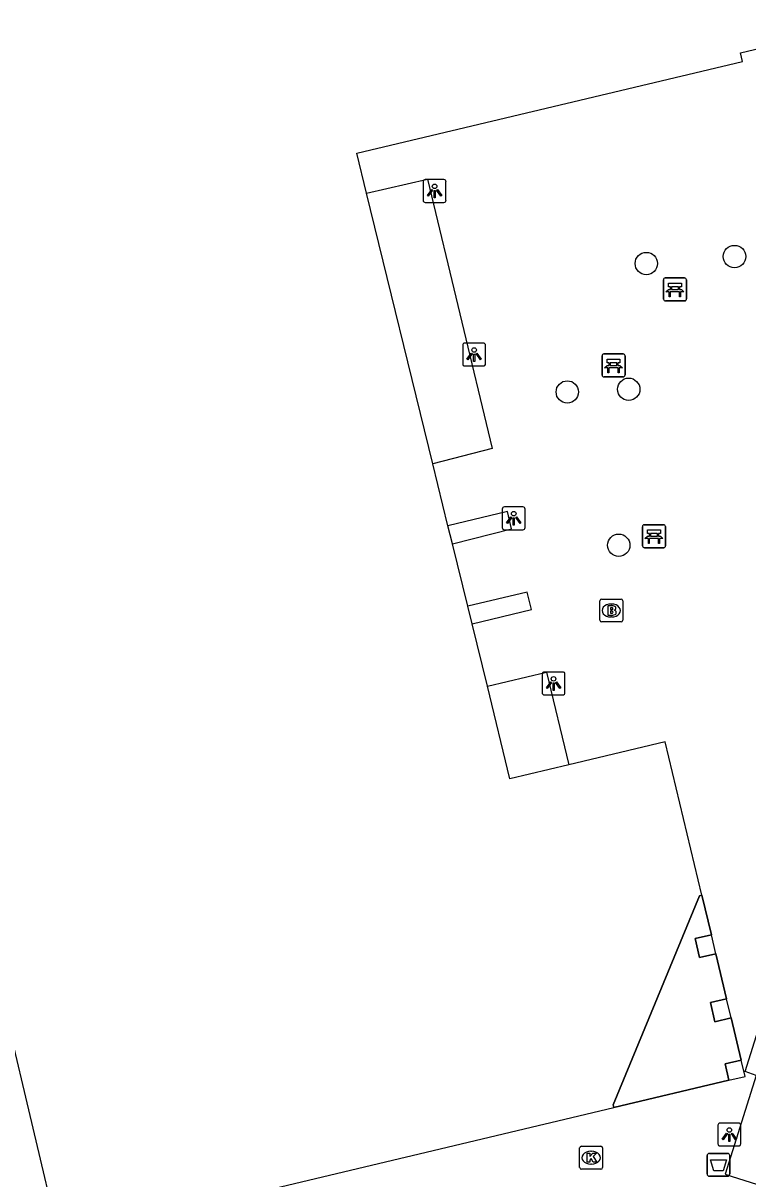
# Model space of a CAD drawing. Extents: x 160676 to 161153, y 383244 to 383713.
# Drawn here: x 161023.8 to 161055.4, y 383436.8 to 383487.2 of the extents above; entities that cross this region are included whole.
import ezdxf

# ---------------------------------------------------------------- set-up
doc = ezdxf.new("R2010")
doc.units = 0
for name, color, linetype in [('IMGEO_Afvalbak', 7, 'Continuous'), ('IMGEO_Bank', 7, 'Continuous'), ('IMGEO_Boom', 7, 'Continuous'), ('IMGEO_Brandkraan', 7, 'Continuous'), ('IMGEO_Kolk', 7, 'Continuous'), ('IMGEO_Lichtpunt', 7, 'Continuous'), ('IMGEO_Pand', 7, 'Continuous'), ('IMGEO_Pand_overbouw', 7, 'Continuous'), ('IMGEO_Voetpad_open', 7, 'Continuous')]:
    doc.layers.add(name, color=color, linetype=linetype)

msp = doc.modelspace()

# ---------------------------------------------------------------- linework, layer by layer
at = {"layer": 'IMGEO_Afvalbak'}
for p, q in [((161053.609, 383436.998), (161053.609, 383437.798)), ((161053.609, 383437.798), (161053.609, 383436.998)), ((161053.709, 383437.898), (161054.499, 383437.898)), ((161054.499, 383437.898), (161053.709, 383437.898)), ((161054.599, 383437.798), (161054.599, 383436.998)), ((161054.599, 383436.998), (161054.599, 383437.798)), ((161054.499, 383436.898), (161053.709, 383436.898)), ((161053.709, 383436.898), (161054.499, 383436.898))]:
    msp.add_line(p, q, dxfattribs=at)
msp.add_lwpolyline([(161053.752, 383437.612), (161054.456, 383437.612), (161054.307, 383437.142), (161053.901, 383437.142), (161053.752, 383437.612)], dxfattribs=at)
for centre, start, end in [((161053.709, 383437.798), 90, 180), ((161053.709, 383437.798), 90, 180), ((161054.499, 383437.798), 0, 90), ((161054.499, 383437.798), 360, 90), ((161053.709, 383436.998), 180, 270), ((161053.709, 383436.998), 180, 270), ((161054.499, 383436.998), 270, 0), ((161054.499, 383436.998), 270, 0)]:
    msp.add_arc(centre, 0.1, start, end, dxfattribs=at)
at = {"layer": 'IMGEO_Bank'}
for p, q in [((161051.707, 383475.158), (161051.707, 383475.999)), ((161051.707, 383475.999), (161051.707, 383475.158)), ((161051.782, 383476.083), (161052.623, 383476.083)), ((161052.623, 383476.083), (161051.782, 383476.083)), ((161052.707, 383476.008), (161052.707, 383475.167)), ((161052.707, 383475.167), (161052.707, 383476.008)), ((161052.404, 383475.481), (161052.011, 383475.481)), ((161052.016, 383475.589), (161052.016, 383475.695)), ((161052.06, 383475.695), (161052.06, 383475.589)), ((161052.348, 383475.701), (161052.066, 383475.701)), ((161052.066, 383475.583), (161052.348, 383475.583)), ((161052.354, 383475.589), (161052.354, 383475.695)), ((161052.398, 383475.695), (161052.398, 383475.589)), ((161052.632, 383475.083), (161051.791, 383475.083)), ((161051.791, 383475.083), (161052.632, 383475.083)), ((161049.029, 383471.843), (161049.029, 383472.684)), ((161049.029, 383472.684), (161049.029, 383471.843)), ((161049.104, 383472.768), (161049.945, 383472.768)), ((161049.945, 383472.768), (161049.104, 383472.768)), ((161050.029, 383472.693), (161050.029, 383471.852)), ((161050.029, 383471.852), (161050.029, 383472.693)), ((161049.726, 383472.166), (161049.333, 383472.166)), ((161049.338, 383472.274), (161049.338, 383472.38)), ((161049.382, 383472.38), (161049.382, 383472.274)), ((161049.67, 383472.386), (161049.388, 383472.386)), ((161049.388, 383472.268), (161049.67, 383472.268)), ((161049.676, 383472.274), (161049.676, 383472.38)), ((161049.72, 383472.38), (161049.72, 383472.274)), ((161049.954, 383471.768), (161049.113, 383471.768)), ((161049.113, 383471.768), (161049.954, 383471.768)), ((161050.792, 383464.393), (161050.792, 383465.234)), ((161050.792, 383465.234), (161050.792, 383464.393)), ((161050.867, 383465.318), (161051.708, 383465.318)), ((161051.708, 383465.318), (161050.867, 383465.318)), ((161051.101, 383464.824), (161051.101, 383464.93)), ((161051.145, 383464.93), (161051.145, 383464.824)), ((161051.433, 383464.936), (161051.151, 383464.936)), ((161051.439, 383464.824), (161051.439, 383464.93)), ((161051.483, 383464.93), (161051.483, 383464.824)), ((161051.792, 383465.243), (161051.792, 383464.402)), ((161051.792, 383464.402), (161051.792, 383465.243)), ((161051.489, 383464.716), (161051.096, 383464.716)), ((161051.151, 383464.818), (161051.433, 383464.818)), ((161051.717, 383464.318), (161050.876, 383464.318)), ((161050.876, 383464.318), (161051.717, 383464.318))]:
    msp.add_line(p, q, dxfattribs=at)
for points in [[(161051.954, 383475.481), (161051.812, 383475.481), (161051.924, 383475.583), (161052.01, 383475.583)], [(161052.01, 383475.701), (161051.924, 383475.701), (161051.924, 383475.862), (161052.487, 383475.862), (161052.487, 383475.701), (161052.404, 383475.701)], [(161052.404, 383475.583), (161052.487, 383475.583), (161052.599, 383475.481), (161052.46, 383475.481)], [(161052.004, 383475.474), (161052.004, 383475.267), (161051.961, 383475.267), (161051.961, 383475.474)], [(161052.454, 383475.474), (161052.454, 383475.267), (161052.41, 383475.267), (161052.41, 383475.474)], [(161049.332, 383472.386), (161049.246, 383472.386), (161049.246, 383472.547), (161049.809, 383472.547), (161049.809, 383472.386), (161049.726, 383472.386)], [(161049.276, 383472.166), (161049.134, 383472.166), (161049.246, 383472.268), (161049.332, 383472.268)], [(161049.326, 383472.159), (161049.326, 383471.952), (161049.283, 383471.952), (161049.283, 383472.159)], [(161049.726, 383472.268), (161049.809, 383472.268), (161049.921, 383472.166), (161049.782, 383472.166)], [(161049.776, 383472.159), (161049.776, 383471.952), (161049.732, 383471.952), (161049.732, 383472.159)], [(161051.095, 383464.936), (161051.009, 383464.936), (161051.009, 383465.097), (161051.572, 383465.097), (161051.572, 383464.936), (161051.489, 383464.936)], [(161051.039, 383464.716), (161050.897, 383464.716), (161051.009, 383464.818), (161051.095, 383464.818)], [(161051.089, 383464.709), (161051.089, 383464.502), (161051.046, 383464.502), (161051.046, 383464.709)], [(161051.489, 383464.818), (161051.572, 383464.818), (161051.684, 383464.716), (161051.545, 383464.716)], [(161051.539, 383464.709), (161051.539, 383464.502), (161051.495, 383464.502), (161051.495, 383464.709)]]:
    msp.add_lwpolyline(points, dxfattribs=at)
for centre, radius, start, end in [((161051.785, 383476.005), 0.0779, 92.4484, 184.2845), ((161051.785, 383476.005), 0.0779, 92.4484, 184.2845), ((161052.629, 383476.005), 0.0779, 2.4484, 94.2845), ((161052.629, 383476.005), 0.0779, 2.4484, 94.2845), ((161051.954, 383475.474), 0.00671, 2.8957, 87.1043), ((161052.011, 383475.474), 0.00671, 92.8957, 177.1043), ((161052.009, 383475.694), 0.00671, 2.8957, 87.1043), ((161052.009, 383475.59), 0.00671, 272.8957, 357.1043), ((161052.066, 383475.694), 0.00671, 92.8957, 177.1043), ((161052.066, 383475.59), 0.00671, 182.8957, 267.1043), ((161052.348, 383475.694), 0.00671, 2.8957, 87.1043), ((161052.348, 383475.59), 0.00671, 272.8957, 357.1043), ((161052.405, 383475.694), 0.00671, 92.8957, 177.1043), ((161052.405, 383475.59), 0.00671, 182.8957, 267.1043), ((161052.403, 383475.474), 0.00671, 2.8957, 87.1043), ((161052.46, 383475.474), 0.00671, 92.8957, 177.1043), ((161051.785, 383475.161), 0.0779, 182.4484, 274.2845), ((161051.785, 383475.161), 0.0779, 182.4484, 274.2845), ((161052.629, 383475.161), 0.0779, 272.4484, 4.2845), ((161052.629, 383475.161), 0.0779, 272.4484, 4.2845), ((161049.107, 383472.69), 0.0779, 92.4484, 184.2845), ((161049.107, 383472.69), 0.0779, 92.4484, 184.2845), ((161049.951, 383472.69), 0.0779, 2.4484, 94.2845), ((161049.951, 383472.69), 0.0779, 2.4484, 94.2845), ((161049.276, 383472.159), 0.00671, 2.8957, 87.1043), ((161049.333, 383472.159), 0.00671, 92.8957, 177.1043), ((161049.331, 383472.379), 0.00671, 2.8957, 87.1043), ((161049.331, 383472.275), 0.00671, 272.8957, 357.1043), ((161049.388, 383472.379), 0.00671, 92.8957, 177.1043), ((161049.388, 383472.275), 0.00671, 182.8957, 267.1043), ((161049.67, 383472.379), 0.00671, 2.8957, 87.1043), ((161049.67, 383472.275), 0.00671, 272.8957, 357.1043), ((161049.727, 383472.379), 0.00671, 92.8957, 177.1043), ((161049.727, 383472.275), 0.00671, 182.8957, 267.1043), ((161049.725, 383472.159), 0.00671, 2.8957, 87.1043), ((161049.782, 383472.159), 0.00671, 92.8957, 177.1043), ((161049.107, 383471.846), 0.0779, 182.4484, 274.2845), ((161049.107, 383471.846), 0.0779, 182.4484, 274.2845), ((161049.951, 383471.846), 0.0779, 272.4484, 4.2845), ((161049.951, 383471.846), 0.0779, 272.4484, 4.2845), ((161050.87, 383465.24), 0.0779, 92.4484, 184.2845), ((161050.87, 383465.24), 0.0779, 92.4484, 184.2845), ((161051.094, 383464.929), 0.00671, 2.8957, 87.1043), ((161051.151, 383464.929), 0.00671, 92.8957, 177.1043), ((161051.433, 383464.929), 0.00671, 2.8957, 87.1043), ((161051.49, 383464.929), 0.00671, 92.8957, 177.1043), ((161051.714, 383465.24), 0.0779, 2.4484, 94.2845), ((161051.714, 383465.24), 0.0779, 2.4484, 94.2845), ((161050.87, 383464.396), 0.0779, 182.4484, 274.2845), ((161050.87, 383464.396), 0.0779, 182.4484, 274.2845), ((161051.039, 383464.709), 0.00671, 2.8957, 87.1043), ((161051.096, 383464.709), 0.00671, 92.8957, 177.1043), ((161051.094, 383464.825), 0.00671, 272.8957, 357.1043), ((161051.151, 383464.825), 0.00671, 182.8957, 267.1043), ((161051.433, 383464.825), 0.00671, 272.8957, 357.1043), ((161051.49, 383464.825), 0.00671, 182.8957, 267.1043), ((161051.488, 383464.709), 0.00671, 2.8957, 87.1043), ((161051.545, 383464.709), 0.00671, 92.8957, 177.1043), ((161051.714, 383464.396), 0.0779, 272.4484, 4.2845), ((161051.714, 383464.396), 0.0779, 272.4484, 4.2845)]:
    msp.add_arc(centre, radius, start, end, dxfattribs=at)
at = {"layer": 'IMGEO_Boom'}
for centre in [(161054.802, 383477.017), (161050.958, 383476.712), (161047.513, 383471.11), (161050.189, 383471.227), (161049.754, 383464.423)]:
    msp.add_circle(centre, 0.489, dxfattribs=at)
at = {"layer": 'IMGEO_Brandkraan'}
for p, q in [((161048.93, 383461.152), (161048.93, 383462.004)), ((161049.005, 383462.078), (161049.857, 383462.078)), ((161049.931, 383462.004), (161049.931, 383461.152)), ((161049.418, 383461.858), (161049.443, 383461.858)), ((161049.857, 383461.078), (161049.005, 383461.078)), ((161049.441, 383461.298), (161049.416, 383461.298))]:
    msp.add_line(p, q, dxfattribs=at)
for points in [[(161048.93, 383461.152), (161048.93, 383462.004)], [(161049.005, 383462.078), (161049.857, 383462.078)], [(161049.931, 383462.004), (161049.931, 383461.152)], [(161049.278, 383461.778), (161049.278, 383461.378), (161049.491, 383461.378)], [(161049.509, 383461.778), (161049.278, 383461.778)], [(161049.457, 383461.697), (161049.403, 383461.697), (161049.403, 383461.621)], [(161049.403, 383461.621), (161049.456, 383461.621)], [(161049.465, 383461.545), (161049.403, 383461.545), (161049.403, 383461.464)], [(161049.403, 383461.464), (161049.465, 383461.464)], [(161049.857, 383461.078), (161049.005, 383461.078)]]:
    msp.add_lwpolyline(points, dxfattribs=at)
for centre, radius, start, end in [((161049.007, 383462.002), 0.0765, 91.552, 178.448), ((161049.007, 383462.002), 0.0765, 91.552, 178.448), ((161049.855, 383462.002), 0.0765, 1.552, 88.448), ((161049.855, 383462.002), 0.0765, 1.552, 88.448), ((161049.458, 383461.659), 0.0379, 267.8285, 90.9355), ((161049.466, 383461.504), 0.0404, 269.8759, 90.5077), ((161049.497, 383461.629), 0.251, 268.6676, 293.5347), ((161049.513, 383461.633), 0.145, 59.4692, 91.5367), ((161049.538, 383461.68), 0.0922, 285.5137, 58.1501), ((161049.543, 383461.488), 0.105, 301.3115, 78.989), ((161049.007, 383461.154), 0.0765, 181.552, 268.448), ((161049.007, 383461.154), 0.0765, 181.552, 268.448), ((161049.855, 383461.154), 0.0765, 271.552, 358.448), ((161049.855, 383461.154), 0.0765, 271.552, 358.448)]:
    msp.add_arc(centre, radius, start, end, dxfattribs=at)
for centre, major_axis, ratio, start_param, end_param in [((161049.417, 383461.578), (-0.387, 0.002), 0.722429, 4.712389, 7.853982), ((161049.442, 383461.578), (-0.39, 0.002), 0.717154, 1.570796, 4.712389)]:
    msp.add_ellipse(centre, major_axis=major_axis, ratio=ratio, start_param=start_param, end_param=end_param, dxfattribs=at)
at = {"layer": 'IMGEO_Kolk'}
for p, q in [((161048.126, 383438.207), (161048.978, 383438.207)), ((161048.051, 383437.281), (161048.051, 383438.133)), ((161048.539, 383437.987), (161048.564, 383437.987)), ((161049.052, 383438.133), (161049.052, 383437.281)), ((161048.978, 383437.207), (161048.126, 383437.207)), ((161048.562, 383437.427), (161048.537, 383437.427))]:
    msp.add_line(p, q, dxfattribs=at)
for points in [[(161048.126, 383438.207), (161048.978, 383438.207)], [(161048.051, 383437.281), (161048.051, 383438.133)], [(161048.372, 383437.907), (161048.495, 383437.907), (161048.495, 383437.756), (161048.625, 383437.907), (161048.789, 383437.907), (161048.643, 383437.756), (161048.796, 383437.507), (161048.644, 383437.507), (161048.559, 383437.671), (161048.495, 383437.604), (161048.495, 383437.507), (161048.372, 383437.507), (161048.372, 383437.907)], [(161049.052, 383438.133), (161049.052, 383437.281)], [(161048.978, 383437.207), (161048.126, 383437.207)]]:
    msp.add_lwpolyline(points, dxfattribs=at)
for centre, start, end in [((161048.128, 383438.131), 91.552, 178.448), ((161048.128, 383438.131), 91.552, 178.448), ((161048.976, 383438.131), 1.552, 88.448), ((161048.976, 383438.131), 1.552, 88.448), ((161048.128, 383437.283), 181.552, 268.448), ((161048.128, 383437.283), 181.552, 268.448), ((161048.976, 383437.283), 271.552, 358.448), ((161048.976, 383437.283), 271.552, 358.448)]:
    msp.add_arc(centre, 0.0765, start, end, dxfattribs=at)
for centre, major_axis, ratio, start_param, end_param in [((161048.538, 383437.707), (-0.387, 0.002), 0.722429, 4.712389, 7.853982), ((161048.563, 383437.707), (-0.39, 0.002), 0.717154, 1.570796, 4.712389)]:
    msp.add_ellipse(centre, major_axis=major_axis, ratio=ratio, start_param=start_param, end_param=end_param, dxfattribs=at)
at = {"layer": 'IMGEO_Lichtpunt'}
for p, q in [((161041.226, 383480.283), (161041.226, 383479.476)), ((161041.226, 383480.283), (161041.226, 383479.476)), ((161042.128, 383480.378), (161041.32, 383480.378)), ((161042.128, 383480.378), (161041.32, 383480.378)), ((161042.222, 383479.476), (161042.222, 383480.283)), ((161042.222, 383479.476), (161042.222, 383480.283)), ((161041.32, 383479.382), (161042.128, 383479.382)), ((161041.32, 383479.382), (161042.128, 383479.382)), ((161042.95, 383473.146), (161042.95, 383472.339)), ((161042.95, 383473.146), (161042.95, 383472.339)), ((161043.852, 383473.241), (161043.044, 383473.241)), ((161043.852, 383473.241), (161043.044, 383473.241)), ((161043.946, 383472.339), (161043.946, 383473.146)), ((161043.946, 383472.339), (161043.946, 383473.146)), ((161043.044, 383472.245), (161043.852, 383472.245)), ((161043.044, 383472.245), (161043.852, 383472.245)), ((161044.678, 383466.002), (161044.678, 383465.195)), ((161044.678, 383466.002), (161044.678, 383465.195)), ((161045.58, 383466.097), (161044.772, 383466.097)), ((161045.58, 383466.097), (161044.772, 383466.097)), ((161045.674, 383465.195), (161045.674, 383466.002)), ((161045.674, 383465.195), (161045.674, 383466.002)), ((161044.772, 383465.101), (161045.58, 383465.101)), ((161044.772, 383465.101), (161045.58, 383465.101)), ((161047.316, 383458.895), (161046.508, 383458.895)), ((161047.316, 383458.895), (161046.508, 383458.895)), ((161046.414, 383458.8), (161046.414, 383457.993)), ((161046.414, 383458.8), (161046.414, 383457.993)), ((161047.41, 383457.993), (161047.41, 383458.8)), ((161047.41, 383457.993), (161047.41, 383458.8)), ((161046.508, 383457.899), (161047.316, 383457.899)), ((161046.508, 383457.899), (161047.316, 383457.899)), ((161054.982, 383439.216), (161054.174, 383439.216)), ((161054.982, 383439.216), (161054.174, 383439.216)), ((161054.08, 383439.121), (161054.08, 383438.314)), ((161054.08, 383439.121), (161054.08, 383438.314)), ((161055.076, 383438.314), (161055.076, 383439.121)), ((161055.076, 383438.314), (161055.076, 383439.121)), ((161054.174, 383438.22), (161054.982, 383438.22)), ((161054.174, 383438.22), (161054.982, 383438.22))]:
    msp.add_line(p, q, dxfattribs=at)
for points in [[(161041.6, 383479.947), (161041.639, 383479.919), (161041.451, 383479.657), (161041.413, 383479.684), (161041.6, 383479.947)], [(161041.702, 383479.899), (161041.749, 383479.899), (161041.749, 383479.577), (161041.702, 383479.577), (161041.702, 383479.899)], [(161041.812, 383479.919), (161041.85, 383479.946), (161042.037, 383479.684), (161041.998, 383479.656), (161041.812, 383479.919)], [(161043.324, 383472.81), (161043.363, 383472.782), (161043.175, 383472.52), (161043.137, 383472.547), (161043.324, 383472.81)], [(161043.426, 383472.762), (161043.473, 383472.762), (161043.473, 383472.44), (161043.426, 383472.44), (161043.426, 383472.762)], [(161043.536, 383472.782), (161043.574, 383472.809), (161043.761, 383472.547), (161043.722, 383472.519), (161043.536, 383472.782)], [(161045.052, 383465.666), (161045.091, 383465.638), (161044.903, 383465.376), (161044.865, 383465.403), (161045.052, 383465.666)], [(161045.154, 383465.618), (161045.201, 383465.618), (161045.201, 383465.296), (161045.154, 383465.296), (161045.154, 383465.618)], [(161045.264, 383465.638), (161045.302, 383465.665), (161045.489, 383465.403), (161045.45, 383465.375), (161045.264, 383465.638)], [(161046.788, 383458.464), (161046.827, 383458.436), (161046.639, 383458.174), (161046.601, 383458.201), (161046.788, 383458.464)], [(161046.89, 383458.416), (161046.937, 383458.416), (161046.937, 383458.094), (161046.89, 383458.094), (161046.89, 383458.416)], [(161047, 383458.436), (161047.038, 383458.463), (161047.225, 383458.201), (161047.186, 383458.173), (161047, 383458.436)], [(161054.454, 383438.785), (161054.493, 383438.757), (161054.305, 383438.495), (161054.267, 383438.522), (161054.454, 383438.785)], [(161054.556, 383438.737), (161054.603, 383438.737), (161054.603, 383438.415), (161054.556, 383438.415), (161054.556, 383438.737)], [(161054.666, 383438.757), (161054.704, 383438.784), (161054.891, 383438.522), (161054.852, 383438.494), (161054.666, 383438.757)]]:
    msp.add_lwpolyline(points, dxfattribs=at)
for centre in [(161041.725, 383480.081), (161043.449, 383472.944), (161045.177, 383465.8), (161046.913, 383458.598), (161054.579, 383438.919)]:
    msp.add_circle(centre, 0.0994, dxfattribs=at)
for centre, start, end in [((161041.32, 383480.283), 90, 180), ((161041.32, 383480.283), 90, 180), ((161042.128, 383480.283), 0, 90), ((161042.128, 383480.283), 0, 90), ((161041.32, 383479.476), 180, 270), ((161041.32, 383479.476), 180, 270), ((161042.128, 383479.476), 270, 0), ((161042.128, 383479.476), 270, 360), ((161043.044, 383473.146), 90, 180), ((161043.044, 383473.146), 90, 180), ((161043.852, 383473.146), 0, 90), ((161043.852, 383473.146), 0, 90), ((161043.044, 383472.339), 180, 270), ((161043.044, 383472.339), 180, 270), ((161043.852, 383472.339), 270, 0), ((161043.852, 383472.339), 270, 360), ((161044.772, 383466.002), 90, 180), ((161044.772, 383466.002), 90, 180), ((161045.58, 383466.002), 0, 90), ((161045.58, 383466.002), 0, 90), ((161044.772, 383465.195), 180, 270), ((161044.772, 383465.195), 180, 270), ((161045.58, 383465.195), 270, 0), ((161045.58, 383465.195), 270, 360), ((161046.508, 383458.8), 90, 180), ((161046.508, 383458.8), 90, 180), ((161047.316, 383458.8), 0, 90), ((161047.316, 383458.8), 0, 90), ((161046.508, 383457.993), 180, 270), ((161046.508, 383457.993), 180, 270), ((161047.316, 383457.993), 270, 0), ((161047.316, 383457.993), 270, 360), ((161054.174, 383439.121), 90, 180), ((161054.174, 383439.121), 90, 180), ((161054.982, 383439.121), 0, 90), ((161054.982, 383439.121), 0, 90), ((161054.174, 383438.314), 180, 270), ((161054.174, 383438.314), 180, 270), ((161054.982, 383438.314), 270, 0), ((161054.982, 383438.314), 270, 360)]:
    msp.add_arc(centre, 0.0946, start, end, dxfattribs=at)
at = {"layer": 'IMGEO_Pand'}
for points in [[(161013.154, 383515.953), (161015.091, 383507.815), (161016.531, 383508.157), (161018.313, 383500.667), (161015.35, 383499.959), (161015.25, 383500.388), (161010.2, 383499.211), (161011.421, 383494.179), (161011.858, 383494.285), (161014.465, 383483.45), (161014.985, 383481.288), (161022.819, 383448.908), (161021.892, 383448.714), (161025.358, 383434.141)], [(161038.756, 383479.78), (161038.329, 383481.523), (161055.147, 383485.532), (161055.059, 383485.905), (161057.259, 383486.428)], [(161041.646, 383467.981), (161038.756, 383479.78)], [(161042.309, 383465.277), (161041.646, 383467.981)], [(161042.503, 383464.484), (161042.309, 383465.277)], [(161043.168, 383461.77), (161042.503, 383464.484)], [(161043.358, 383460.994), (161043.168, 383461.77)], [(161044.025, 383458.272), (161043.358, 383460.994)], [(161047.579, 383454.851), (161045.012, 383454.241), (161044.025, 383458.272)], [(161053.38, 383449.156), (161051.779, 383455.847), (161047.579, 383454.851)], [(161049.535, 383439.901), (161049.507, 383440.018), (161053.275, 383449.133), (161053.38, 383449.156)], [(161053.796, 383447.429), (161053.086, 383447.264), (161053.279, 383446.436), (161053.989, 383446.602)], [(161053.989, 383446.602), (161053.796, 383447.429)], [(161054.457, 383444.637), (161053.75, 383444.473), (161053.943, 383443.64), (161054.651, 383443.805)], [(161054.651, 383443.805), (161054.457, 383444.637)], [(161055.101, 383441.964), (161054.39, 383441.801), (161054.553, 383441.089)], [(161054.553, 383441.089), (161055.264, 383441.251), (161055.101, 383441.964)], [(161055.753, 383441.293), (161054.395, 383436.989), (161054.702, 383436.892), (161075.255, 383430.401)], [(161025.358, 383434.141), (161049.535, 383439.901)]]:
    msp.add_lwpolyline(points, dxfattribs=at)
at = {"layer": 'IMGEO_Pand_overbouw'}
msp.add_lwpolyline([(161055.101, 383441.964), (161054.651, 383443.805), (161053.943, 383443.64), (161053.75, 383444.473), (161054.457, 383444.637), (161053.989, 383446.602), (161053.279, 383446.436), (161053.086, 383447.264), (161053.796, 383447.429), (161053.38, 383449.156), (161053.275, 383449.133), (161049.507, 383440.018), (161049.535, 383439.901), (161054.553, 383441.089), (161054.39, 383441.801)], close=True, dxfattribs=at)
at = {"layer": 'IMGEO_Voetpad_open'}
for points in [[(161038.756, 383479.78), (161041.421, 383480.399), (161044.24, 383468.638), (161041.646, 383467.981)], [(161055.753, 383441.293), (161055.274, 383441.468), (161064.564, 383470.995), (161065.07, 383470.806)], [(161042.503, 383464.484), (161045.077, 383465.134), (161044.902, 383465.904), (161042.309, 383465.277)], [(161043.358, 383460.994), (161045.944, 383461.617), (161045.76, 383462.374), (161043.168, 383461.77)], [(161044.025, 383458.272), (161046.599, 383458.894), (161047.579, 383454.851)], [(161053.38, 383449.156), (161053.796, 383447.429)], [(161053.989, 383446.602), (161054.457, 383444.637)], [(161054.651, 383443.805), (161055.101, 383441.964)], [(161054.553, 383441.089), (161049.535, 383439.901)]]:
    msp.add_lwpolyline(points, dxfattribs=at)

doc.saveas('drawing.dxf')
